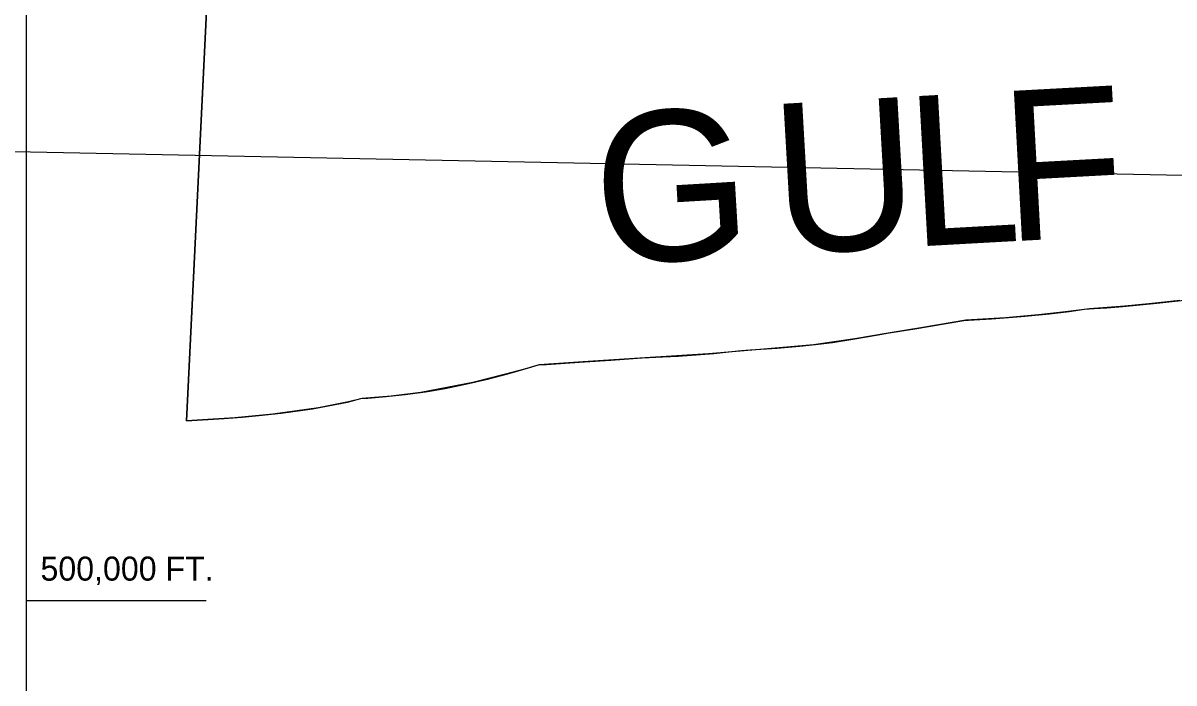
# Model space of a CAD drawing. Extents: x 1219626 to 1426462, y 456797 to 752399.
# Drawn here: x 1237543 to 1256709, y 498715 to 509702 of the extents above; entities that cross this region are included whole.
import ezdxf

# ---------------------------------------------------------------- set-up
doc = ezdxf.new("R2010")
doc.units = 0
for name, color, linetype in [('Coordinate ticks State Plane', 7, 'Continuous'), ('Lakes and Ponds', 7, 'Continuous'), ('Map Border', 7, 'Continuous'), ('Masks', 7, 'Continuous'), ('Ocean and Gulf Text', 7, 'Continuous'), ('Quad Borders', 7, 'Continuous')]:
    doc.layers.add(name, color=color, linetype=linetype)

msp = doc.modelspace()

# ---------------------------------------------------------------- linework, layer by layer
at = {"layer": 'Lakes and Ponds'}
msp.add_line((1241032, 518763), (1240267, 503082), dxfattribs=at)
msp.add_lwpolyline([(1240267, 503082), (1240892, 503119), (1241190, 503140), (1241471, 503166), (1241844, 503207), (1242366, 503278), (1242948, 503393), (1243166, 503452), (1243284, 503458), (1243588, 503482), (1243906, 503517), (1244248, 503565), (1244570, 503620), (1244960, 503700), (1245280, 503775), (1245614, 503862), (1245962, 503961), (1246128, 504012), (1246259, 504020), (1246569, 504040), (1246892, 504060), (1247333, 504091), (1247702, 504117), (1247854, 504126), (1248198, 504143), (1248452, 504157), (1248755, 504177), (1249048, 504202), (1249349, 504232), (1249509, 504248), (1249653, 504259), (1250100, 504288), (1250473, 504320), (1250740, 504348), (1251023, 504384), (1251397, 504442), (1251751, 504505), (1251964, 504543), (1252394, 504613), (1252918, 504699), (1253241, 504756), (1253289, 504756), (1253669, 504775), (1254166, 504816), (1254637, 504862), (1254963, 504902), (1255218, 504937), (1255382, 504947), (1255590, 504960), (1255855, 504982), (1256422, 505039), (1256980, 505101)], dxfattribs=at)
at = {"layer": 'Map Border'}
for p, q in [((1237593, 741639), (1237594, 460429)), ((1237593, 500090), (1240593, 500090))]:
    msp.add_line(p, q, dxfattribs=at)
at = {"layer": 'Masks'}
msp.add_lwpolyline([(1256806, 505082), (1256292, 505026), (1255889, 504986), (1255303, 504942), (1254901, 504894), (1254451, 504843), (1253901, 504794), (1253244, 504756), (1252527, 504635), (1251949, 504540), (1251395, 504442), (1250708, 504345), (1249810, 504269), (1248960, 504194), (1247896, 504128), (1246954, 504065), (1246137, 504013), (1245892, 503941), (1245580, 503854), (1245033, 503717), (1244166, 503553), (1243672, 503491), (1243188, 503453), (1242965, 503397), (1242466, 503298), (1241705, 503191), (1241072, 503132), (1240532, 503098), (1240267, 503082), (1240655, 511044)], dxfattribs=at)
at = {"layer": 'Quad Borders'}
msp.add_line((1219626, 507924), (1259037, 507125), dxfattribs=at)

# ---------------------------------------------------------------- texts
at = {"layer": 'Coordinate ticks State Plane'}
msp.add_text('500,000 FT.', height=400, rotation=0.0002, dxfattribs=at).set_placement((1237834, 500419))
at = {"layer": 'Ocean and Gulf Text'}
for s, rotation, p in [('F', 3.0976, (1253904, 506063)), ('U', 3.2708, (1250092, 505848)), ('L', 3.1699, (1252332, 505976)), ('G', 3.3883, (1247125, 505673))]:
    msp.add_text(s, height=2500, rotation=rotation, dxfattribs=at).set_placement(p)

doc.saveas('drawing.dxf')
